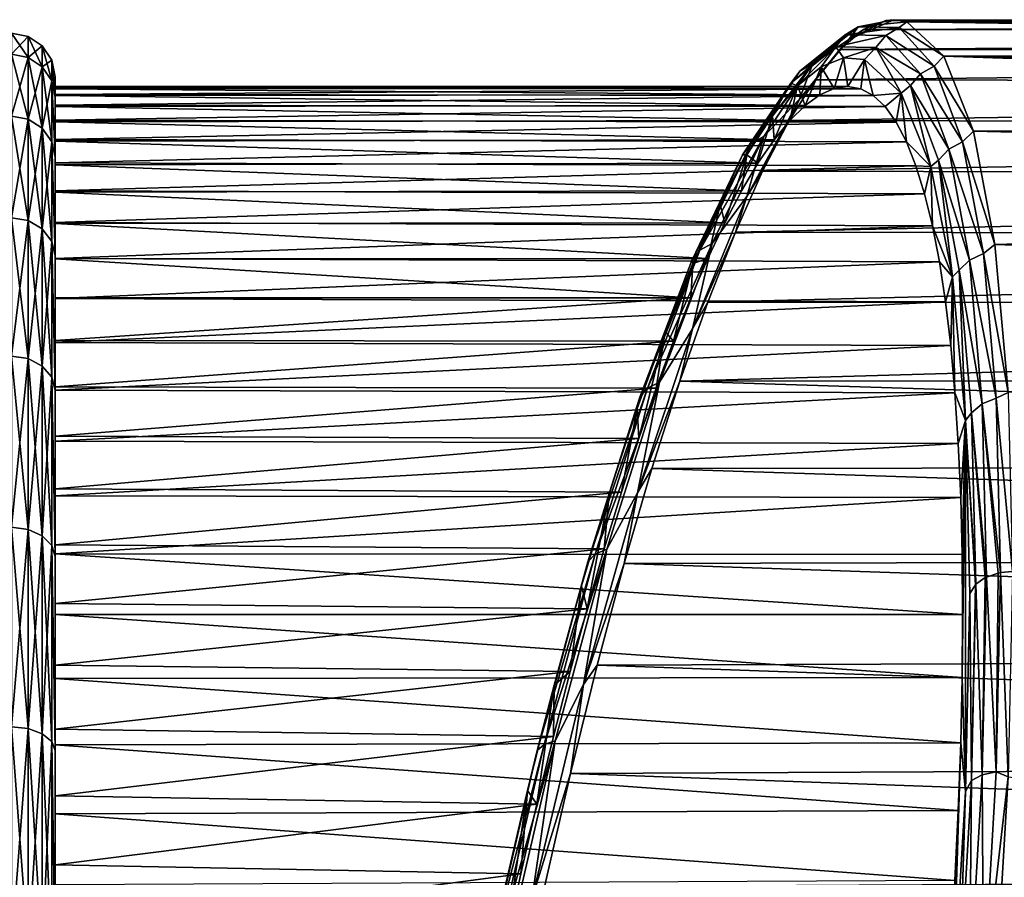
# Model space of a CAD drawing. Header units: metres. Extents: x -40 to 117, y -433 to 89.
# Tile 654 of 656: x 55 to 73, y 13 to 28. Entities that reach past the tile are written whole.
import ezdxf

# ---------------------------------------------------------------- set-up
doc = ezdxf.new("R2010")
doc.units = ezdxf.units.M
doc.layers.add('solid_506114_24501146_01', color=7, linetype='CONTINUOUS')

msp = doc.modelspace()

# ---------------------------------------------------------------- linework, layer by layer
at = {"layer": 'solid_506114_24501146_01'}
for points in [[(69.124741, 27.303574, 58.334351), (69.358688, 27.444801, 58.415253), (70.191238, 28.11614, 54.076244)], [(69.952164, 27.970778, 54.022091), (69.124741, 27.303574, 58.334351), (70.191238, 28.11614, 54.076244)], [(70.191238, 28.11614, 54.076244), (69.358688, 27.444801, 58.415253), (70.018806, 27.881956, 56.527359)], [(69.952164, 27.970778, 54.022091), (70.191238, 28.11614, 54.076244), (70.937767, 28.102957, 49.669395)], [(70.694038, 27.957682, 49.642685), (69.952164, 27.970778, 54.022091), (70.937767, 28.102957, 49.669395)], [(70.018806, 27.881956, 56.527359), (70.697754, 28.23419, 52.849606), (70.843658, 28.246841, 51.975891)], [(70.191238, 28.11614, 54.076244), (70.018806, 27.881956, 56.527359), (70.843658, 28.246841, 51.975891)], [(70.018806, 27.881956, 56.527359), (70.28849, 28.066706, 55.189037), (70.697754, 28.23419, 52.849606)], [(70.191238, 28.11614, 54.076244), (70.843658, 28.246841, 51.975891), (71.080162, 28.207315, 50.509613)], [(70.937767, 28.102957, 49.669395), (70.191238, 28.11614, 54.076244), (71.080162, 28.207315, 50.509613)], [(114.117508, 28.225136, 53.111328), (70.697754, 28.23419, 52.849606), (70.28849, 28.066706, 55.189037)], [(114.486168, 28.032316, 55.478722), (114.117508, 28.225136, 53.111328), (70.28849, 28.066706, 55.189037)], [(70.694038, 27.957682, 49.642685), (70.937767, 28.102957, 49.669395), (71.579056, 27.397894, 45.301674)], [(113.729126, 28.217972, 50.726589), (70.843658, 28.246841, 51.975891), (70.697754, 28.23419, 52.849606)], [(114.117508, 28.225136, 53.111328), (113.729126, 28.217972, 50.726589), (70.697754, 28.23419, 52.849606)], [(113.729126, 28.217972, 50.726589), (71.080162, 28.207315, 50.509613), (70.843658, 28.246841, 51.975891)], [(70.937767, 28.102957, 49.669395), (71.080162, 28.207315, 50.509613), (71.75499, 27.577827, 45.892082)], [(71.579056, 27.397894, 45.301674), (70.937767, 28.102957, 49.669395), (71.75499, 27.577827, 45.892082)], [(113.729126, 28.217972, 50.726589), (113.332344, 28.009159, 48.346786), (71.080162, 28.207315, 50.509613)], [(112.939484, 27.600456, 45.995106), (71.75499, 27.577827, 45.892082), (71.080162, 28.207315, 50.509613)], [(113.332344, 28.009159, 48.346786), (112.939484, 27.600456, 45.995106), (71.080162, 28.207315, 50.509613)], [(55.005566, 27.939344, 52), (54.700001, 28, 52), (54.700001, 27.618116, 56.608646)], [(55.005566, 27.558287, 47.401337), (54.700001, 27.618116, 47.391354), (54.700001, 28, 52)], [(55.005566, 27.558287, 47.401337), (54.700001, 28, 52), (55.005566, 27.939344, 52)], [(55.005566, 27.558287, 56.598663), (55.005566, 27.939344, 52), (54.700001, 27.618116, 56.608646)], [(55.005566, 27.939344, 52), (55.265465, 27.765907, 52), (55.265465, 27.387217, 47.429882)], [(55.005566, 27.558287, 56.598663), (55.265465, 27.765907, 52), (55.005566, 27.939344, 52)], [(55.005566, 27.558287, 47.401337), (55.005566, 27.939344, 52), (55.265465, 27.387217, 47.429882)], [(68.959297, 27.087502, 58.249733), (69.124741, 27.303574, 58.334351), (69.952164, 27.970778, 54.022091)], [(69.779671, 27.749031, 53.97419), (68.959297, 27.087502, 58.249733), (69.952164, 27.970778, 54.022091)], [(69.779671, 27.749031, 53.97419), (69.952164, 27.970778, 54.022091), (70.694038, 27.957682, 49.642685)], [(70.515167, 27.736052, 49.632462), (69.779671, 27.749031, 53.97419), (70.694038, 27.957682, 49.642685)], [(114.486168, 28.032316, 55.478722), (70.28849, 28.066706, 55.189037), (69.855164, 27.70476, 57.511429)], [(70.018806, 27.881956, 56.527359), (69.855164, 27.70476, 57.511429), (70.28849, 28.066706, 55.189037)], [(114.824402, 27.644133, 57.808105), (114.486168, 28.032316, 55.478722), (69.855164, 27.70476, 57.511429)], [(70.515167, 27.736052, 49.632462), (70.694038, 27.957682, 49.642685), (71.331291, 27.257061, 45.30246)], [(71.331291, 27.257061, 45.30246), (70.694038, 27.957682, 49.642685), (71.579056, 27.397894, 45.301674)], [(55.005566, 27.558287, 56.598663), (55.265465, 27.387217, 56.570118), (55.265465, 27.765907, 52)], [(55.265465, 27.765907, 52), (55.439102, 27.506147, 52), (55.439102, 27.130999, 47.472637)], [(55.265465, 27.387217, 56.570118), (55.439102, 27.506147, 52), (55.265465, 27.765907, 52)], [(55.265465, 27.387217, 47.429882), (55.265465, 27.765907, 52), (55.439102, 27.130999, 47.472637)], [(69.779671, 27.749031, 53.97419), (69.078331, 27.035625, 57.201553), (68.959297, 27.087502, 58.249733)], [(69.779671, 27.749031, 53.97419), (69.511978, 27.385813, 54.941917), (69.078331, 27.035625, 57.201553)], [(69.113625, 26.793358, 60.943909), (69.855164, 27.70476, 57.511429), (70.018806, 27.881956, 56.527359)], [(69.358688, 27.444801, 58.415253), (69.113625, 26.793358, 60.943909), (70.018806, 27.881956, 56.527359)], [(69.779671, 27.749031, 53.97419), (69.921364, 27.546612, 52.666279), (69.511978, 27.385813, 54.941917)], [(70.515167, 27.736052, 49.632462), (69.921364, 27.546612, 52.666279), (69.779671, 27.749031, 53.97419)], [(70.515167, 27.736052, 49.632462), (70.303757, 27.518183, 50.390759), (69.921364, 27.546612, 52.666279)], [(70.515167, 27.736052, 49.632462), (70.978134, 26.901316, 45.902199), (70.303757, 27.518183, 50.390759)], [(71.146873, 27.041531, 45.329987), (70.978134, 26.901316, 45.902199), (70.515167, 27.736052, 49.632462)], [(71.146873, 27.041531, 45.329987), (70.515167, 27.736052, 49.632462), (71.331291, 27.257061, 45.30246)], [(55.005566, 27.558287, 56.598663), (54.700001, 27.618116, 56.608646), (54.700001, 26.482883, 61.091583)], [(55.005566, 26.425512, 42.928108), (54.700001, 26.482883, 42.908417), (54.700001, 27.618116, 47.391354)], [(55.005566, 26.425512, 42.928108), (54.700001, 27.618116, 47.391354), (55.005566, 27.558287, 47.401337)], [(55.005566, 27.558287, 56.598663), (54.700001, 26.482883, 61.091583), (55.005566, 26.425512, 61.071892)], [(55.005566, 27.558287, 47.401337), (55.265465, 27.387217, 47.429882), (55.265465, 26.261475, 42.984425)], [(55.005566, 26.425512, 42.928108), (55.005566, 27.558287, 47.401337), (55.265465, 26.261475, 42.984425)], [(55.005566, 27.558287, 56.598663), (55.005566, 26.425512, 61.071892), (55.265465, 27.387217, 56.570118)], [(69.113625, 26.793358, 60.943909), (69.40062, 27.149746, 59.800095), (69.855164, 27.70476, 57.511429)], [(114.824402, 27.644133, 57.808105), (69.855164, 27.70476, 57.511429), (69.40062, 27.149746, 59.800095)], [(115.123756, 27.06735, 60.081543), (114.824402, 27.644133, 57.808105), (69.40062, 27.149746, 59.800095)], [(71.579056, 27.397894, 45.301674), (71.75499, 27.577827, 45.892082), (72.296303, 26.205616, 41.460342)], [(112.939484, 27.600456, 45.995106), (112.563087, 26.997126, 43.694237), (71.75499, 27.577827, 45.892082)], [(112.214203, 26.20734, 41.464626), (72.296303, 26.205616, 41.460342), (71.75499, 27.577827, 45.892082)], [(112.563087, 26.997126, 43.694237), (112.214203, 26.20734, 41.464626), (71.75499, 27.577827, 45.892082)], [(55.005566, 26.425512, 61.071892), (55.265465, 26.261475, 61.015575), (55.265465, 27.387217, 56.570118)], [(55.265465, 27.387217, 56.570118), (55.439102, 27.130999, 56.527363), (55.439102, 27.506147, 52)], [(55.265465, 27.387217, 47.429882), (55.439102, 27.130999, 47.472637), (55.439102, 26.015787, 43.068768)], [(55.265465, 26.261475, 42.984425), (55.265465, 27.387217, 47.429882), (55.439102, 26.015787, 43.068768)], [(55.265465, 27.387217, 56.570118), (55.265465, 26.261475, 61.015575), (55.439102, 27.130999, 56.527363)], [(55.439102, 27.506147, 52), (55.5, 27.200001, 52), (55.5, 26.832603, 47.544521)], [(55.439102, 27.130999, 56.527363), (55.5, 27.200001, 52), (55.439102, 27.506147, 52)], [(55.439102, 27.130999, 47.472637), (55.439102, 27.506147, 52), (55.5, 26.832603, 47.544521)], [(68.232216, 25.978518, 62.477947), (68.460678, 26.111601, 62.584328), (69.358688, 27.444801, 58.415253)], [(69.124741, 27.303574, 58.334351), (68.232216, 25.978518, 62.477947), (69.358688, 27.444801, 58.415253)], [(69.358688, 27.444801, 58.415253), (68.460678, 26.111601, 62.584328), (69.113625, 26.793358, 60.943909)], [(69.216766, 26.679359, 56.087448), (69.078331, 27.035625, 57.201553), (69.511978, 27.385813, 54.941917)], [(69.487473, 26.87529, 54.657852), (69.216766, 26.679359, 56.087448), (69.511978, 27.385813, 54.941917)], [(69.748474, 26.991537, 53.218544), (69.487473, 26.87529, 54.657852), (69.511978, 27.385813, 54.941917)], [(69.748474, 26.991537, 53.218544), (69.511978, 27.385813, 54.941917), (69.921364, 27.546612, 52.666279)], [(69.999115, 27.027781, 51.77309), (69.748474, 26.991537, 53.218544), (69.921364, 27.546612, 52.666279)], [(69.999115, 27.027781, 51.77309), (69.921364, 27.546612, 52.666279), (70.303757, 27.518183, 50.390759)], [(70.238739, 26.983965, 50.325325), (69.999115, 27.027781, 51.77309), (70.303757, 27.518183, 50.390759)], [(70.466393, 26.860199, 48.880985), (70.238739, 26.983965, 50.325325), (70.303757, 27.518183, 50.390759)], [(70.466393, 26.860199, 48.880985), (70.303757, 27.518183, 50.390759), (70.978134, 26.901316, 45.902199)], [(71.331291, 27.257061, 45.30246), (71.579056, 27.397894, 45.301674), (72.09787, 26.010714, 41.082748)], [(72.09787, 26.010714, 41.082748), (71.579056, 27.397894, 45.301674), (72.296303, 26.205616, 41.460342)], [(55.439102, 27.130999, 56.527363), (55.5, 26.832621, 56.455372), (55.5, 27.200001, 52)], [(55.5, 26.878218, 49.044395), (55.5, 26.832603, 47.544521), (55.5, 27.200001, 52)], [(55.5, 26.983353, 53.365414), (55.5, 27.200001, 52), (55.5, 26.832621, 56.455372)], [(55.5, 26.992756, 50.485374), (55.5, 26.878218, 49.044395), (55.5, 27.200001, 52)], [(55.5, 27.027719, 51.92757), (55.5, 26.992756, 50.485374), (55.5, 27.200001, 52)], [(55.5, 26.983353, 53.365414), (55.5, 27.027719, 51.92757), (55.5, 27.200001, 52)], [(68.074303, 25.773628, 62.358349), (68.232216, 25.978518, 62.477947), (69.124741, 27.303574, 58.334351)], [(68.959297, 27.087502, 58.249733), (68.074303, 25.773628, 62.358349), (69.124741, 27.303574, 58.334351)], [(71.146873, 27.041531, 45.329987), (71.331291, 27.257061, 45.30246), (71.846809, 25.878712, 41.110378)], [(71.846809, 25.878712, 41.110378), (71.331291, 27.257061, 45.30246), (72.09787, 26.010714, 41.082748)], [(55.265465, 26.261475, 61.015575), (55.439102, 26.015787, 60.931232), (55.439102, 27.130999, 56.527363)], [(55.439102, 27.130999, 47.472637), (55.5, 26.832603, 47.544521), (55.5, 25.731949, 43.184883)], [(55.439102, 26.015787, 43.068768), (55.439102, 27.130999, 47.472637), (55.5, 25.731949, 43.184883)], [(55.439102, 27.130999, 56.527363), (55.5, 25.731974, 60.815041), (55.5, 26.832621, 56.455372)], [(55.439102, 27.130999, 56.527363), (55.439102, 26.015787, 60.931232), (55.5, 25.731974, 60.815041)], [(69.999115, 27.027781, 51.77309), (55.5, 26.992756, 50.485374), (55.5, 27.027719, 51.92757)], [(70.238739, 26.983965, 50.325325), (55.5, 26.992756, 50.485374), (69.999115, 27.027781, 51.77309)], [(69.999115, 27.027781, 51.77309), (55.5, 27.027719, 51.92757), (69.748474, 26.991537, 53.218544)], [(69.748474, 26.991537, 53.218544), (55.5, 27.027719, 51.92757), (55.5, 26.983353, 53.365414)], [(68.959297, 27.087502, 58.249733), (68.15033, 25.773596, 61.606937), (68.074303, 25.773628, 62.358349)], [(68.959297, 27.087502, 58.249733), (68.623428, 26.497301, 59.42844), (68.15033, 25.773596, 61.606937)], [(68.959297, 27.087502, 58.249733), (69.078331, 27.035625, 57.201553), (68.623428, 26.497301, 59.42844)], [(68.650192, 26.05142, 58.896694), (68.623428, 26.497301, 59.42844), (69.078331, 27.035625, 57.201553)], [(68.937401, 26.404451, 57.501774), (68.650192, 26.05142, 58.896694), (69.078331, 27.035625, 57.201553)], [(115.123756, 27.06735, 60.081543), (69.40062, 27.149746, 59.800095), (68.928085, 26.404608, 62.038342)], [(69.113625, 26.793358, 60.943909), (68.928085, 26.404608, 62.038342), (69.40062, 27.149746, 59.800095)], [(115.377136, 26.309973, 62.283939), (115.123756, 27.06735, 60.081543), (68.928085, 26.404608, 62.038342)], [(69.216766, 26.679359, 56.087448), (68.937401, 26.404451, 57.501774), (69.078331, 27.035625, 57.201553)], [(71.146873, 27.041531, 45.329987), (71.518715, 25.562313, 41.595539), (70.978134, 26.901316, 45.902199)], [(71.65786, 25.675303, 41.174755), (71.518715, 25.562313, 41.595539), (71.146873, 27.041531, 45.329987)], [(71.65786, 25.675303, 41.174755), (71.146873, 27.041531, 45.329987), (71.846809, 25.878712, 41.110378)], [(70.238739, 26.983965, 50.325325), (55.5, 26.878218, 49.044395), (55.5, 26.992756, 50.485374)], [(69.748474, 26.991537, 53.218544), (55.5, 26.983353, 53.365414), (69.487473, 26.87529, 54.657852)], [(70.466393, 26.860199, 48.880985), (55.5, 26.878218, 49.044395), (70.238739, 26.983965, 50.325325)], [(55.5, 26.860069, 54.794407), (55.5, 26.983353, 53.365414), (55.5, 26.832621, 56.455372)], [(69.487473, 26.87529, 54.657852), (55.5, 26.983353, 53.365414), (55.5, 26.860069, 54.794407)], [(55.5, 26.878218, 49.044395), (55.5, 26.683939, 47.606434), (55.5, 26.832603, 47.544521)], [(70.466393, 26.860199, 48.880985), (55.5, 26.683939, 47.606434), (55.5, 26.878218, 49.044395)], [(69.487473, 26.87529, 54.657852), (55.5, 26.860069, 54.794407), (69.216766, 26.679359, 56.087448)], [(70.681534, 26.656841, 47.443542), (55.5, 26.683939, 47.606434), (70.466393, 26.860199, 48.880985)], [(55.5, 26.658731, 56.21035), (55.5, 26.860069, 54.794407), (55.5, 26.832621, 56.455372)], [(69.216766, 26.679359, 56.087448), (55.5, 26.860069, 54.794407), (55.5, 26.658731, 56.21035)], [(70.681534, 26.656841, 47.443542), (70.466393, 26.860199, 48.880985), (70.978134, 26.901316, 45.902199)], [(70.883568, 26.374378, 46.016869), (70.681534, 26.656841, 47.443542), (70.978134, 26.901316, 45.902199)], [(71.071617, 26.01409, 44.607281), (70.883568, 26.374378, 46.016869), (70.978134, 26.901316, 45.902199)], [(71.071617, 26.01409, 44.607281), (70.978134, 26.901316, 45.902199), (71.518715, 25.562313, 41.595539)], [(55.5, 26.380272, 57.608818), (55.5, 26.832621, 56.455372), (55.5, 25.731974, 60.815041)], [(55.5, 26.380272, 57.608818), (55.5, 26.658731, 56.21035), (55.5, 26.832621, 56.455372)], [(55.5, 26.056511, 44.757866), (55.5, 25.731949, 43.184883), (55.5, 26.832603, 47.544521)], [(55.5, 26.409889, 46.175846), (55.5, 26.056511, 44.757866), (55.5, 26.832603, 47.544521)], [(55.5, 26.683939, 47.606434), (55.5, 26.409889, 46.175846), (55.5, 26.832603, 47.544521)], [(70.681534, 26.656841, 47.443542), (55.5, 26.409889, 46.175846), (55.5, 26.683939, 47.606434)], [(69.216766, 26.679359, 56.087448), (55.5, 26.658731, 56.21035), (68.937401, 26.404451, 57.501774)], [(68.937401, 26.404451, 57.501774), (55.5, 26.658731, 56.21035), (55.5, 26.380272, 57.608818)], [(70.883568, 26.374378, 46.016869), (55.5, 26.409889, 46.175846), (70.681534, 26.656841, 47.443542)], [(68.151474, 25.014933, 65.117081), (68.928085, 26.404608, 62.038342), (69.113625, 26.793358, 60.943909)], [(68.460678, 26.111601, 62.584328), (68.151474, 25.014933, 65.117081), (69.113625, 26.793358, 60.943909)], [(55.005566, 26.425512, 61.071892), (54.700001, 26.482883, 61.091583), (54.700001, 24.625265, 65.326523)], [(55.005566, 24.57192, 38.702343), (54.700001, 24.625265, 38.673473), (54.700001, 26.482883, 42.908417)], [(55.005566, 24.57192, 38.702343), (54.700001, 26.482883, 42.908417), (55.005566, 26.425512, 42.928108)], [(68.355736, 25.62097, 60.269352), (68.15033, 25.773596, 61.606937), (68.623428, 26.497301, 59.42844)], [(68.650192, 26.05142, 58.896694), (68.355736, 25.62097, 60.269352), (68.623428, 26.497301, 59.42844)], [(55.005566, 26.425512, 61.071892), (54.700001, 24.625265, 65.326523), (55.005566, 24.57192, 65.297661)], [(55.005566, 26.425512, 42.928108), (55.265465, 26.261475, 42.984425), (55.265465, 24.419386, 38.784889)], [(55.005566, 24.57192, 38.702343), (55.005566, 26.425512, 42.928108), (55.265465, 24.419386, 38.784889)], [(55.005566, 26.425512, 61.071892), (55.005566, 24.57192, 65.297661), (55.265465, 26.261475, 61.015575)], [(70.883568, 26.374378, 46.016869), (55.5, 26.056511, 44.757866), (55.5, 26.409889, 46.175846)], [(68.937401, 26.404451, 57.501774), (55.5, 26.380272, 57.608818), (68.650192, 26.05142, 58.896694)], [(55.5, 26.025301, 58.988358), (55.5, 26.380272, 57.608818), (55.5, 25.731974, 60.815041)], [(68.650192, 26.05142, 58.896694), (55.5, 26.380272, 57.608818), (55.5, 26.025301, 58.988358)], [(71.071617, 26.01409, 44.607281), (55.5, 26.056511, 44.757866), (70.883568, 26.374378, 46.016869)], [(68.151474, 25.014933, 65.117081), (68.440933, 25.473873, 64.209648), (68.928085, 26.404608, 62.038342)], [(115.377136, 26.309973, 62.283939), (68.928085, 26.404608, 62.038342), (68.440933, 25.473873, 64.209648)], [(115.579117, 25.380472, 64.402718), (115.377136, 26.309973, 62.283939), (68.440933, 25.473873, 64.209648)], [(55.005566, 24.57192, 65.297661), (55.265465, 24.419386, 65.215111), (55.265465, 26.261475, 61.015575)], [(55.265465, 26.261475, 42.984425), (55.439102, 26.015787, 43.068768), (55.439102, 24.190933, 38.90852)], [(55.265465, 24.419386, 38.784889), (55.265465, 26.261475, 42.984425), (55.439102, 24.190933, 38.90852)], [(55.265465, 26.261475, 61.015575), (55.265465, 24.419386, 65.215111), (55.439102, 26.015787, 60.931232)], [(72.09787, 26.010714, 41.082748), (72.296303, 26.205616, 41.460342), (72.69162, 24.135496, 37.327625)], [(112.214203, 26.20734, 41.464626), (111.90329, 25.241463, 39.324142), (72.296303, 26.205616, 41.460342)], [(111.90329, 25.241463, 39.324142), (72.69162, 24.135496, 37.327625), (72.296303, 26.205616, 41.460342)], [(55.265465, 24.419386, 65.215111), (55.439102, 24.190933, 65.091476), (55.439102, 26.015787, 60.931232)], [(55.439102, 26.015787, 43.068768), (55.5, 25.731949, 43.184883), (55.5, 23.929581, 39.068844)], [(55.439102, 24.190933, 38.90852), (55.439102, 26.015787, 43.068768), (55.5, 23.929581, 39.068844)], [(55.439102, 26.015787, 60.931232), (55.5, 23.929609, 64.931107), (55.5, 25.731974, 60.815041)], [(55.439102, 26.015787, 60.931232), (55.439102, 24.190933, 65.091476), (55.5, 23.929609, 64.931107)], [(55.5, 26.056511, 44.757866), (55.5, 25.626499, 43.363003), (55.5, 25.731949, 43.184883)], [(71.071617, 26.01409, 44.607281), (55.5, 25.626499, 43.363003), (55.5, 26.056511, 44.757866)], [(68.650192, 26.05142, 58.896694), (55.5, 26.025301, 58.988358), (68.355736, 25.62097, 60.269352)], [(55.5, 25.595499, 60.342896), (55.5, 26.025301, 58.988358), (55.5, 25.731974, 60.815041)], [(68.355736, 25.62097, 60.269352), (55.5, 26.025301, 58.988358), (55.5, 25.595499, 60.342896)], [(71.245422, 25.576475, 43.216667), (55.5, 25.626499, 43.363003), (71.071617, 26.01409, 44.607281)], [(67.145836, 23.842981, 66.205452), (67.295898, 24.03154, 66.357597), (68.232216, 25.978518, 62.477947)], [(68.074303, 25.773628, 62.358349), (67.145836, 23.842981, 66.205452), (68.232216, 25.978518, 62.477947)], [(67.295898, 24.03154, 66.357597), (67.518631, 24.152725, 66.487686), (68.460678, 26.111601, 62.584328)], [(68.232216, 25.978518, 62.477947), (67.295898, 24.03154, 66.357597), (68.460678, 26.111601, 62.584328)], [(68.460678, 26.111601, 62.584328), (67.518631, 24.152725, 66.487686), (68.151474, 25.014933, 65.117081)], [(71.245422, 25.576475, 43.216667), (71.071617, 26.01409, 44.607281), (71.518715, 25.562313, 41.595539)], [(71.846809, 25.878712, 41.110378), (72.09787, 26.010714, 41.082748), (72.479675, 23.969728, 37.121937)], [(72.479675, 23.969728, 37.121937), (72.09787, 26.010714, 41.082748), (72.69162, 24.135496, 37.327625)], [(68.074303, 25.773628, 62.358349), (67.163429, 23.789238, 65.753029), (67.145836, 23.842981, 66.205452)], [(68.074303, 25.773628, 62.358349), (67.662468, 24.868876, 63.720463), (67.163429, 23.789238, 65.753029)], [(68.074303, 25.773628, 62.358349), (68.15033, 25.773596, 61.606937), (67.662468, 24.868876, 63.720463)], [(67.749664, 24.534616, 62.926548), (67.662468, 24.868876, 63.720463), (68.15033, 25.773596, 61.606937)], [(68.055389, 25.115063, 61.6134), (67.749664, 24.534616, 62.926548), (68.15033, 25.773596, 61.606937)], [(68.355736, 25.62097, 60.269352), (68.055389, 25.115063, 61.6134), (68.15033, 25.773596, 61.606937)], [(71.65786, 25.675303, 41.174755), (71.846809, 25.878712, 41.110378), (72.226166, 23.850834, 37.174999)], [(72.226166, 23.850834, 37.174999), (71.846809, 25.878712, 41.110378), (72.479675, 23.969728, 37.121937)], [(55.5, 25.09277, 61.667751), (55.5, 25.731974, 60.815041), (55.5, 23.929609, 64.931107)], [(55.5, 25.09277, 61.667751), (55.5, 25.595499, 60.342896), (55.5, 25.731974, 60.815041)], [(55.5, 24.53488, 40.639034), (55.5, 23.929581, 39.068844), (55.5, 25.731949, 43.184883)], [(55.5, 25.119043, 41.988785), (55.5, 24.53488, 40.639034), (55.5, 25.731949, 43.184883)], [(55.5, 25.626499, 43.363003), (55.5, 25.119043, 41.988785), (55.5, 25.731949, 43.184883)], [(71.245422, 25.576475, 43.216667), (55.5, 25.119043, 41.988785), (55.5, 25.626499, 43.363003)], [(68.355736, 25.62097, 60.269352), (55.5, 25.595499, 60.342896), (68.055389, 25.115063, 61.6134)], [(68.055389, 25.115063, 61.6134), (55.5, 25.595499, 60.342896), (55.5, 25.09277, 61.667751)], [(71.404282, 25.063198, 41.850555), (55.5, 25.119043, 41.988785), (71.245422, 25.576475, 43.216667)], [(71.404282, 25.063198, 41.850555), (71.245422, 25.576475, 43.216667), (71.518715, 25.562313, 41.595539)], [(71.65786, 25.675303, 41.174755), (71.912804, 23.546967, 37.583946), (71.518715, 25.562313, 41.595539)], [(72.033859, 23.665419, 37.274284), (71.912804, 23.546967, 37.583946), (71.65786, 25.675303, 41.174755)], [(72.033859, 23.665419, 37.274284), (71.65786, 25.675303, 41.174755), (72.226166, 23.850834, 37.174999)], [(115.579117, 25.380472, 64.402718), (68.440933, 25.473873, 64.209648), (67.942574, 24.363655, 66.297859)], [(68.151474, 25.014933, 65.117081), (67.942574, 24.363655, 66.297859), (68.440933, 25.473873, 64.209648)], [(71.547668, 24.476118, 40.513622), (71.404282, 25.063198, 41.850555), (71.518715, 25.562313, 41.595539)], [(71.547668, 24.476118, 40.513622), (71.518715, 25.562313, 41.595539), (71.912804, 23.546967, 37.583946)], [(115.726006, 24.287176, 66.427437), (115.579117, 25.380472, 64.402718), (67.942574, 24.363655, 66.297859)], [(111.90329, 25.241463, 39.324142), (111.638603, 24.110893, 37.287235), (72.69162, 24.135496, 37.327625)], [(71.404282, 25.063198, 41.850555), (55.5, 24.53488, 40.639034), (55.5, 25.119043, 41.988785)], [(68.055389, 25.115063, 61.6134), (55.5, 25.09277, 61.667751), (67.749664, 24.534616, 62.926548)], [(55.5, 24.517529, 62.962364), (55.5, 25.09277, 61.667751), (55.5, 23.929609, 64.931107)], [(67.749664, 24.534616, 62.926548), (55.5, 25.09277, 61.667751), (55.5, 24.517529, 62.962364)], [(71.547668, 24.476118, 40.513622), (55.5, 24.53488, 40.639034), (71.404282, 25.063198, 41.850555)], [(67.156525, 22.595078, 68.945183), (67.942574, 24.363655, 66.297859), (68.151474, 25.014933, 65.117081)], [(67.518631, 24.152725, 66.487686), (67.156525, 22.595078, 68.945183), (68.151474, 25.014933, 65.117081)], [(67.439575, 23.881472, 64.204407), (67.163429, 23.789238, 65.753029), (67.662468, 24.868876, 63.720463)], [(67.749664, 24.534616, 62.926548), (67.439575, 23.881472, 64.204407), (67.662468, 24.868876, 63.720463)], [(55.005566, 24.57192, 65.297661), (54.700001, 24.625265, 65.326523), (54.700001, 22.095934, 69.19796)], [(55.005566, 22.048067, 34.839298), (54.700001, 22.095934, 34.802044), (54.700001, 24.625265, 38.673473)], [(55.005566, 22.048067, 34.839298), (54.700001, 24.625265, 38.673473), (55.005566, 24.57192, 38.702343)], [(55.005566, 24.57192, 65.297661), (54.700001, 22.095934, 69.19796), (55.005566, 22.048067, 69.160698)], [(55.005566, 24.57192, 38.702343), (55.265465, 24.419386, 38.784889), (55.265465, 21.911201, 34.945827)], [(55.005566, 22.048067, 34.839298), (55.005566, 24.57192, 38.702343), (55.265465, 21.911201, 34.945827)], [(55.005566, 24.57192, 65.297661), (55.005566, 22.048067, 69.160698), (55.265465, 24.419386, 65.215111)], [(55.5, 24.53488, 40.639034), (55.5, 23.876913, 39.321243), (55.5, 23.929581, 39.068844)], [(71.547668, 24.476118, 40.513622), (55.5, 23.876913, 39.321243), (55.5, 24.53488, 40.639034)], [(67.749664, 24.534616, 62.926548), (55.5, 24.517529, 62.962364), (67.439575, 23.881472, 64.204407)], [(55.5, 23.871817, 64.222038), (55.5, 24.517529, 62.962364), (55.5, 23.929609, 64.931107)], [(67.439575, 23.881472, 64.204407), (55.5, 24.517529, 62.962364), (55.5, 23.871817, 64.222038)], [(55.005566, 22.048067, 69.160698), (55.265465, 21.911201, 69.054176), (55.265465, 24.419386, 65.215111)], [(55.265465, 24.419386, 38.784889), (55.439102, 24.190933, 38.90852), (55.439102, 21.706215, 35.105373)], [(55.265465, 21.911201, 34.945827), (55.265465, 24.419386, 38.784889), (55.439102, 21.706215, 35.105373)], [(55.265465, 24.419386, 65.215111), (55.265465, 21.911201, 69.054176), (55.439102, 24.190933, 65.091476)], [(71.675301, 23.816301, 39.208443), (55.5, 23.876913, 39.321243), (71.547668, 24.476118, 40.513622)], [(67.156525, 22.595078, 68.945183), (67.436798, 23.081657, 68.287308), (67.942574, 24.363655, 66.297859)], [(115.726006, 24.287176, 66.427437), (67.942574, 24.363655, 66.297859), (67.436798, 23.081657, 68.287308)], [(71.675301, 23.816301, 39.208443), (71.547668, 24.476118, 40.513622), (71.912804, 23.546967, 37.583946)], [(55.265465, 21.911201, 69.054176), (55.439102, 21.706215, 68.894623), (55.439102, 24.190933, 65.091476)], [(55.439102, 24.190933, 38.90852), (55.5, 23.929581, 39.068844), (55.5, 21.472994, 35.304176)], [(55.439102, 21.706215, 35.105373), (55.439102, 24.190933, 38.90852), (55.5, 21.472994, 35.304176)], [(55.439102, 24.190933, 65.091476), (55.5, 21.473038, 68.695763), (55.5, 23.929609, 64.931107)], [(55.439102, 24.190933, 65.091476), (55.439102, 21.706215, 68.894623), (55.5, 21.473038, 68.695763)], [(66.337563, 21.510548, 69.885193), (66.554466, 21.616381, 70.036766), (67.518631, 24.152725, 66.487686)], [(67.295898, 24.03154, 66.357597), (66.337563, 21.510548, 69.885193), (67.518631, 24.152725, 66.487686)], [(67.518631, 24.152725, 66.487686), (66.554466, 21.616381, 70.036766), (67.156525, 22.595078, 68.945183)], [(115.815147, 23.037851, 68.349236), (115.726006, 24.287176, 66.427437), (67.436798, 23.081657, 68.287308)], [(72.479675, 23.969728, 37.121937), (72.69162, 24.135496, 37.327625), (72.932167, 21.428158, 33.598263)], [(111.42659, 22.826933, 35.364933), (72.932167, 21.428158, 33.598263), (72.69162, 24.135496, 37.327625)], [(111.607513, 23.950275, 37.027225), (111.42659, 22.826933, 35.364933), (72.69162, 24.135496, 37.327625)], [(111.638603, 24.110893, 37.287235), (111.607513, 23.950275, 37.027225), (72.69162, 24.135496, 37.327625)], [(66.195518, 21.343067, 69.703552), (66.337563, 21.510548, 69.885193), (67.295898, 24.03154, 66.357597)], [(67.145836, 23.842981, 66.205452), (66.195518, 21.343067, 69.703552), (67.295898, 24.03154, 66.357597)], [(72.226166, 23.850834, 37.174999), (72.479675, 23.969728, 37.121937), (72.713417, 21.32267, 33.524483)], [(72.713417, 21.32267, 33.524483), (72.479675, 23.969728, 37.121937), (72.932167, 21.428158, 33.598263)], [(55.5, 23.15803, 65.44236), (55.5, 23.929609, 64.931107), (55.5, 21.473038, 68.695763)], [(55.5, 23.15803, 65.44236), (55.5, 23.871817, 64.222038), (55.5, 23.929609, 64.931107)], [(55.5, 22.344061, 36.793377), (55.5, 21.472994, 35.304176), (55.5, 23.929581, 39.068844)], [(55.5, 23.146191, 38.038319), (55.5, 22.344061, 36.793377), (55.5, 23.929581, 39.068844)], [(55.5, 23.876913, 39.321243), (55.5, 23.146191, 38.038319), (55.5, 23.929581, 39.068844)], [(67.439575, 23.881472, 64.204407), (55.5, 23.871817, 64.222038), (67.126373, 23.15835, 65.441864)], [(71.675301, 23.816301, 39.208443), (55.5, 23.146191, 38.038319), (55.5, 23.876913, 39.321243)], [(67.126373, 23.15835, 65.441864), (55.5, 23.871817, 64.222038), (55.5, 23.15803, 65.44236)], [(71.786682, 23.086374, 37.940102), (55.5, 23.146191, 38.038319), (71.675301, 23.816301, 39.208443)], [(67.145836, 23.842981, 66.205452), (66.656754, 22.541817, 67.689796), (66.195518, 21.343067, 69.703552)], [(67.145836, 23.842981, 66.205452), (67.163429, 23.789238, 65.753029), (66.656754, 22.541817, 67.689796)], [(66.810577, 22.366419, 66.636841), (66.656754, 22.541817, 67.689796), (67.163429, 23.789238, 65.753029)], [(67.126373, 23.15835, 65.441864), (66.810577, 22.366419, 66.636841), (67.163429, 23.789238, 65.753029)], [(67.439575, 23.881472, 64.204407), (67.126373, 23.15835, 65.441864), (67.163429, 23.789238, 65.753029)], [(71.786682, 23.086374, 37.940102), (71.675301, 23.816301, 39.208443), (71.912804, 23.546967, 37.583946)], [(72.033859, 23.665419, 37.274284), (72.226166, 23.850834, 37.174999), (72.458389, 21.220886, 33.600796)], [(72.458389, 21.220886, 33.600796), (72.226166, 23.850834, 37.174999), (72.713417, 21.32267, 33.524483)], [(72.033859, 23.665419, 37.274284), (72.152168, 20.913723, 33.964939), (71.912804, 23.546967, 37.583946)], [(72.264008, 21.058964, 33.732002), (72.152168, 20.913723, 33.964939), (72.033859, 23.665419, 37.274284)], [(72.264008, 21.058964, 33.732002), (72.033859, 23.665419, 37.274284), (72.458389, 21.220886, 33.600796)], [(71.881485, 22.288441, 36.712315), (71.786682, 23.086374, 37.940102), (71.912804, 23.546967, 37.583946)], [(71.959488, 21.424433, 35.52803), (71.881485, 22.288441, 36.712315), (71.912804, 23.546967, 37.583946)], [(71.959488, 21.424433, 35.52803), (71.912804, 23.546967, 37.583946), (72.152168, 20.913723, 33.964939)], [(67.126373, 23.15835, 65.441864), (55.5, 23.15803, 65.44236), (55.5, 22.378225, 66.620087)], [(67.126373, 23.15835, 65.441864), (55.5, 22.378225, 66.620087), (66.810577, 22.366419, 66.636841)], [(55.5, 22.378225, 66.620087), (55.5, 23.15803, 65.44236), (55.5, 21.473038, 68.695763)], [(71.786682, 23.086374, 37.940102), (55.5, 22.344061, 36.793377), (55.5, 23.146191, 38.038319)], [(71.881485, 22.288441, 36.712315), (55.5, 22.344061, 36.793377), (71.786682, 23.086374, 37.940102)], [(115.815147, 23.037851, 68.349236), (67.436798, 23.081657, 68.287308), (66.927208, 21.63706, 70.163155)], [(67.156525, 22.595078, 68.945183), (66.927208, 21.63706, 70.163155), (67.436798, 23.081657, 68.287308)], [(115.845062, 21.639818, 70.159866), (115.815147, 23.037851, 68.349236), (66.927208, 21.63706, 70.163155)], [(66.175766, 20.58779, 68.882339), (66.146324, 21.135984, 69.515732), (66.656754, 22.541817, 67.689796)], [(66.195518, 21.343067, 69.703552), (66.656754, 22.541817, 67.689796), (66.146324, 21.135984, 69.515732)], [(66.153282, 19.595142, 72.335304), (66.927208, 21.63706, 70.163155), (67.156525, 22.595078, 68.945183)], [(66.554466, 21.616381, 70.036766), (66.153282, 19.595142, 72.335304), (67.156525, 22.595078, 68.945183)], [(66.493362, 21.508629, 67.784927), (66.175766, 20.58779, 68.882339), (66.656754, 22.541817, 67.689796)], [(66.810577, 22.366419, 66.636841), (66.493362, 21.508629, 67.784927), (66.656754, 22.541817, 67.689796)], [(55.5, 21.53454, 67.752159), (55.5, 22.378225, 66.620087), (55.5, 21.473038, 68.695763)], [(66.810577, 22.366419, 66.636841), (55.5, 22.378225, 66.620087), (55.5, 21.53454, 67.752159)], [(66.810577, 22.366419, 66.636841), (55.5, 21.53454, 67.752159), (66.493362, 21.508629, 67.784927)], [(55.5, 22.344061, 36.793377), (55.5, 21.473509, 35.591801), (55.5, 21.472994, 35.304176)], [(71.881485, 22.288441, 36.712315), (55.5, 21.473509, 35.591801), (55.5, 22.344061, 36.793377)], [(71.959488, 21.424433, 35.52803), (55.5, 21.473509, 35.591801), (71.881485, 22.288441, 36.712315)], [(55.005566, 22.048067, 69.160698), (54.700001, 22.095934, 69.19796), (54.700001, 18.963884, 72.600266)], [(55.005566, 18.922802, 31.444357), (54.700001, 18.963884, 31.399731), (54.700001, 22.095934, 34.802044)], [(55.005566, 18.922802, 31.444357), (54.700001, 22.095934, 34.802044), (55.005566, 22.048067, 34.839298)], [(55.005566, 22.048067, 69.160698), (54.700001, 18.963884, 72.600266), (55.005566, 18.922802, 72.555641)], [(55.005566, 22.048067, 34.839298), (55.265465, 21.911201, 34.945827), (55.265465, 18.805338, 31.571959)], [(55.005566, 18.922802, 31.444357), (55.005566, 22.048067, 34.839298), (55.265465, 18.805338, 31.571959)], [(55.005566, 22.048067, 69.160698), (55.005566, 18.922802, 72.555641), (55.265465, 21.911201, 69.054176)], [(55.005566, 18.922802, 72.555641), (55.265465, 18.805338, 72.42804), (55.265465, 21.911201, 69.054176)], [(55.265465, 21.911201, 34.945827), (55.439102, 21.706215, 35.105373), (55.439102, 18.629406, 31.763071)], [(55.265465, 18.805338, 31.571959), (55.265465, 21.911201, 34.945827), (55.439102, 18.629406, 31.763071)], [(55.265465, 21.911201, 69.054176), (55.265465, 18.805338, 72.42804), (55.439102, 21.706215, 68.894623)], [(55.265465, 18.805338, 72.42804), (55.439102, 18.629406, 72.236931), (55.439102, 21.706215, 68.894623)], [(55.439102, 21.706215, 35.105373), (55.5, 21.472994, 35.304176), (55.5, 18.430267, 31.995878)], [(55.439102, 18.629406, 31.763071), (55.439102, 21.706215, 35.105373), (55.5, 18.430267, 31.995878)], [(55.439102, 21.706215, 68.894623), (55.5, 18.430315, 72.004082), (55.5, 21.473038, 68.695763)], [(55.439102, 21.706215, 68.894623), (55.439102, 18.629406, 72.236931), (55.5, 18.430315, 72.004082)], [(65.379234, 18.47431, 72.980438), (65.590294, 18.561647, 73.150871), (66.554466, 21.616381, 70.036766)], [(66.337563, 21.510548, 69.885193), (65.379234, 18.47431, 72.980438), (66.554466, 21.616381, 70.036766)], [(66.554466, 21.616381, 70.036766), (65.590294, 18.561647, 73.150871), (66.153282, 19.595142, 72.335304)], [(66.153282, 19.595142, 72.335304), (66.417618, 20.04048, 71.911423), (66.927208, 21.63706, 70.163155)], [(115.815323, 20.099791, 71.851532), (66.927208, 21.63706, 70.163155), (66.417618, 20.04048, 71.911423)], [(115.815323, 20.099791, 71.851532), (115.845062, 21.639818, 70.159866), (66.927208, 21.63706, 70.163155)], [(55.5, 20.629337, 68.835457), (55.5, 21.53454, 67.752159), (55.5, 21.473038, 68.695763)], [(66.493362, 21.508629, 67.784927), (55.5, 21.53454, 67.752159), (55.5, 20.629337, 68.835457)], [(66.493362, 21.508629, 67.784927), (55.5, 20.629337, 68.835457), (66.175766, 20.58779, 68.882339)], [(55.5, 21.473509, 35.591801), (55.5, 20.53768, 34.43837), (55.5, 21.472994, 35.304176)], [(71.959488, 21.424433, 35.52803), (55.5, 20.53768, 34.43837), (55.5, 21.473509, 35.591801)], [(55.5, 20.629337, 68.835457), (55.5, 21.473038, 68.695763), (55.5, 18.430315, 72.004082)], [(55.5, 19.539026, 33.3363), (55.5, 18.430267, 31.995878), (55.5, 21.472994, 35.304176)], [(55.5, 20.53768, 34.43837), (55.5, 19.539026, 33.3363), (55.5, 21.472994, 35.304176)], [(65.245201, 18.332216, 72.772919), (65.379234, 18.47431, 72.980438), (66.337563, 21.510548, 69.885193)], [(66.195518, 21.343067, 69.703552), (65.245201, 18.332216, 72.772919), (66.337563, 21.510548, 69.885193)], [(72.020393, 20.497482, 34.391579), (55.5, 20.53768, 34.43837), (71.959488, 21.424433, 35.52803)], [(66.195518, 21.343067, 69.703552), (65.635895, 19.581892, 71.217262), (65.245201, 18.332216, 72.772919)], [(66.195518, 21.343067, 69.703552), (66.146324, 21.135984, 69.515732), (65.635895, 19.581892, 71.217262)], [(72.020393, 20.497482, 34.391579), (71.959488, 21.424433, 35.52803), (72.152168, 20.913723, 33.964939)], [(72.458389, 21.220886, 33.600796), (72.713417, 21.32267, 33.524483), (72.792122, 18.135628, 30.386799)], [(72.713417, 21.32267, 33.524483), (72.932167, 21.428158, 33.598263), (73.012909, 18.155605, 30.362991)], [(72.713417, 21.32267, 33.524483), (73.012909, 18.155605, 30.362991), (72.792122, 18.135628, 30.386799)], [(65.858559, 19.606102, 69.92646), (65.635895, 19.581892, 71.217262), (66.146324, 21.135984, 69.515732)], [(66.175766, 20.58779, 68.882339), (65.858559, 19.606102, 69.92646), (66.146324, 21.135984, 69.515732)], [(72.264008, 21.058964, 33.732002), (72.458389, 21.220886, 33.600796), (72.536583, 18.054518, 30.483463)], [(72.458389, 21.220886, 33.600796), (72.792122, 18.135628, 30.386799), (72.747513, 18.126478, 30.397703)], [(72.458389, 21.220886, 33.600796), (72.747513, 18.126478, 30.397703), (72.536583, 18.054518, 30.483463)], [(72.064011, 19.510721, 33.306778), (72.020393, 20.497482, 34.391579), (72.152168, 20.913723, 33.964939)], [(72.090256, 18.465858, 32.275475), (72.064011, 19.510721, 33.306778), (72.152168, 20.913723, 33.964939)], [(72.090256, 16.218302, 30.389551), (72.152168, 20.913723, 33.964939), (72.152168, 14.129513, 28.272293)], [(72.090256, 16.218302, 30.389551), (72.099007, 17.367453, 31.302275), (72.152168, 20.913723, 33.964939)], [(72.090256, 18.465858, 32.275475), (72.152168, 20.913723, 33.964939), (72.099007, 17.367453, 31.302275)], [(72.264008, 21.058964, 33.732002), (72.341499, 17.920977, 30.642612), (72.152168, 20.913723, 33.964939)], [(72.152168, 14.129513, 28.272293), (72.152168, 20.913723, 33.964939), (72.231873, 17.752676, 30.843185)], [(72.333549, 17.912922, 30.65221), (72.231873, 17.752676, 30.843185), (72.152168, 20.913723, 33.964939)], [(72.333549, 17.912922, 30.65221), (72.152168, 20.913723, 33.964939), (72.341499, 17.920977, 30.642612)], [(72.264008, 21.058964, 33.732002), (72.536583, 18.054518, 30.483463), (72.512169, 18.042412, 30.49789)], [(72.264008, 21.058964, 33.732002), (72.512169, 18.042412, 30.49789), (72.341499, 17.920977, 30.642612)], [(55.5, 19.664993, 69.867081), (55.5, 20.629337, 68.835457), (55.5, 18.430315, 72.004082)], [(66.175766, 20.58779, 68.882339), (55.5, 20.629337, 68.835457), (55.5, 19.664993, 69.867081)], [(66.175766, 20.58779, 68.882339), (55.5, 19.664993, 69.867081), (65.858559, 19.606102, 69.92646)], [(72.020393, 20.497482, 34.391579), (55.5, 19.539026, 33.3363), (55.5, 20.53768, 34.43837)], [(72.064011, 19.510721, 33.306778), (55.5, 19.539026, 33.3363), (72.020393, 20.497482, 34.391579)], [(115.726334, 18.424253, 73.416206), (66.417618, 20.04048, 71.911423), (65.911858, 18.303818, 73.519272)], [(66.153282, 19.595142, 72.335304), (65.911858, 18.303818, 73.519272), (66.417618, 20.04048, 71.911423)], [(115.726334, 18.424253, 73.416206), (115.815323, 20.099791, 71.851532), (66.417618, 20.04048, 71.911423)], [(55.5, 18.644091, 70.844177), (55.5, 19.664993, 69.867081), (55.5, 18.430315, 72.004082)], [(65.858559, 19.606102, 69.92646), (55.5, 19.664993, 69.867081), (55.5, 18.644091, 70.844177)], [(65.858559, 19.606102, 69.92646), (55.5, 18.644091, 70.844177), (65.542763, 18.566795, 70.913864)], [(55.5, 19.539026, 33.3363), (55.5, 18.481056, 32.2897), (55.5, 18.430267, 31.995878)], [(72.064011, 19.510721, 33.306778), (55.5, 18.481056, 32.2897), (55.5, 19.539026, 33.3363)], [(72.090256, 18.465858, 32.275475), (55.5, 18.481056, 32.2897), (72.064011, 19.510721, 33.306778)], [(65.229561, 17.473703, 71.840889), (65.129211, 17.89114, 72.782036), (65.635895, 19.581892, 71.217262)], [(65.245201, 18.332216, 72.772919), (65.635895, 19.581892, 71.217262), (65.129211, 17.89114, 72.782036)], [(65.166374, 16.088367, 75.204018), (65.911858, 18.303818, 73.519272), (66.153282, 19.595142, 72.335304)], [(65.590294, 18.561647, 73.150871), (65.166374, 16.088367, 75.204018), (66.153282, 19.595142, 72.335304)], [(65.542763, 18.566795, 70.913864), (65.229561, 17.473703, 71.840889), (65.635895, 19.581892, 71.217262)], [(65.858559, 19.606102, 69.92646), (65.542763, 18.566795, 70.913864), (65.635895, 19.581892, 71.217262)], [(55.005566, 18.922802, 72.555641), (54.700001, 18.963884, 72.600266), (54.700001, 15.314549, 75.440659)], [(55.005566, 15.281373, 28.610117), (54.700001, 15.314549, 28.55934), (54.700001, 18.963884, 31.399731)], [(55.005566, 15.281373, 28.610117), (54.700001, 18.963884, 31.399731), (55.005566, 18.922802, 31.444357)], [(55.005566, 18.922802, 72.555641), (54.700001, 15.314549, 75.440659), (55.005566, 15.281373, 75.389885)], [(55.005566, 18.922802, 31.444357), (55.265465, 18.805338, 31.571959), (55.265465, 15.186512, 28.755314)], [(55.005566, 15.281373, 28.610117), (55.005566, 18.922802, 31.444357), (55.265465, 15.186512, 28.755314)], [(55.005566, 18.922802, 72.555641), (55.005566, 15.281373, 75.389885), (55.265465, 18.805338, 72.42804)], [(55.005566, 15.281373, 75.389885), (55.265465, 15.186512, 75.24469), (55.265465, 18.805338, 72.42804)], [(55.265465, 18.805338, 31.571959), (55.439102, 18.629406, 31.763071), (55.439102, 15.044436, 28.972776)], [(55.265465, 15.186512, 28.755314), (55.265465, 18.805338, 31.571959), (55.439102, 15.044436, 28.972776)], [(55.265465, 18.805338, 72.42804), (55.265465, 15.186512, 75.24469), (55.439102, 18.629406, 72.236931)], [(55.265465, 15.186512, 75.24469), (55.439102, 15.044436, 75.027222), (55.439102, 18.629406, 72.236931)], [(55.439102, 18.629406, 31.763071), (55.5, 18.430267, 31.995878), (55.5, 14.884315, 29.23387)], [(55.439102, 15.044436, 28.972776), (55.439102, 18.629406, 31.763071), (55.5, 14.884315, 29.23387)], [(55.439102, 18.629406, 72.236931), (55.5, 14.884372, 74.76609), (55.5, 18.430315, 72.004082)], [(55.439102, 18.629406, 72.236931), (55.439102, 15.044436, 75.027222), (55.5, 14.884372, 74.76609)], [(55.5, 17.569513, 71.763786), (55.5, 18.644091, 70.844177), (55.5, 18.430315, 72.004082)], [(65.542763, 18.566795, 70.913864), (55.5, 18.644091, 70.844177), (55.5, 17.569513, 71.763786)], [(65.542763, 18.566795, 70.913864), (55.5, 17.569513, 71.763786), (65.229561, 17.473703, 71.840889)], [(64.442909, 14.991689, 75.571533), (64.648247, 15.057746, 75.75779), (65.590294, 18.561647, 73.150871)], [(65.379234, 18.47431, 72.980438), (64.442909, 14.991689, 75.571533), (65.590294, 18.561647, 73.150871)], [(65.590294, 18.561647, 73.150871), (64.648247, 15.057746, 75.75779), (65.166374, 16.088367, 75.204018)], [(55.5, 18.481056, 32.2897), (55.5, 17.367453, 31.302275), (55.5, 18.430267, 31.995878)], [(72.099007, 17.367453, 31.302275), (55.5, 17.367453, 31.302275), (55.5, 18.481056, 32.2897)], [(72.090256, 18.465858, 32.275475), (72.099007, 17.367453, 31.302275), (55.5, 18.481056, 32.2897)], [(55.5, 16.443926, 72.623436), (55.5, 18.430315, 72.004082), (55.5, 14.884372, 74.76609)], [(55.5, 16.443926, 72.623436), (55.5, 17.569513, 71.763786), (55.5, 18.430315, 72.004082)], [(55.5, 16.200676, 30.376324), (55.5, 14.884315, 29.23387), (55.5, 18.430267, 31.995878)], [(55.5, 16.200676, 30.376324), (55.5, 18.430267, 31.995878), (55.5, 17.367453, 31.302275)], [(64.316734, 14.878813, 75.342278), (64.442909, 14.991689, 75.571533), (65.379234, 18.47431, 72.980438)], [(65.245201, 18.332216, 72.772919), (64.316734, 14.878813, 75.342278), (65.379234, 18.47431, 72.980438)], [(115.579559, 16.620056, 74.845192), (115.726334, 18.424253, 73.416206), (65.911858, 18.303818, 73.519272)], [(65.245201, 18.332216, 72.772919), (64.63018, 16.07692, 74.198196), (64.316734, 14.878813, 75.342278)], [(65.245201, 18.332216, 72.772919), (65.129211, 17.89114, 72.782036), (64.63018, 16.07692, 74.198196)], [(65.166374, 16.088367, 75.204018), (65.413528, 16.440104, 74.975082), (65.911858, 18.303818, 73.519272)], [(115.579559, 16.620056, 74.845192), (65.911858, 18.303818, 73.519272), (65.413528, 16.440104, 74.975082)], [(72.341499, 17.920977, 30.642612), (72.512169, 18.042412, 30.49789), (72.458389, 14.434725, 27.906527)], [(72.458389, 14.434725, 27.906527), (72.536583, 18.054518, 30.483463), (72.713417, 14.492203, 27.793037)], [(72.512169, 18.042412, 30.49789), (72.536583, 18.054518, 30.483463), (72.458389, 14.434725, 27.906527)], [(72.536583, 18.054518, 30.483463), (72.747513, 18.126478, 30.397703), (72.713417, 14.492203, 27.793037)], [(72.713417, 14.492203, 27.793037), (72.792122, 18.135628, 30.386799), (72.932175, 14.401426, 27.702084)], [(72.747513, 18.126478, 30.397703), (72.792122, 18.135628, 30.386799), (72.713417, 14.492203, 27.793037)], [(72.792122, 18.135628, 30.386799), (73.012909, 18.155605, 30.362991), (72.932175, 14.401426, 27.702084)], [(64.919472, 16.328678, 72.706009), (64.63018, 16.07692, 74.198196), (65.129211, 17.89114, 72.782036)], [(65.229561, 17.473703, 71.840889), (64.919472, 16.328678, 72.706009), (65.129211, 17.89114, 72.782036)], [(72.333549, 17.912922, 30.65221), (72.264008, 14.333627, 28.088774), (72.231873, 17.752676, 30.843185)], [(72.264008, 14.333627, 28.088774), (72.341499, 17.920977, 30.642612), (72.458389, 14.434725, 27.906527)], [(72.333549, 17.912922, 30.65221), (72.341499, 17.920977, 30.642612), (72.264008, 14.333627, 28.088774)], [(72.264008, 14.333627, 28.088774), (72.152168, 14.129513, 28.272293), (72.231873, 17.752676, 30.843185)], [(65.229561, 17.473703, 71.840889), (55.5, 17.569513, 71.763786), (55.5, 16.443926, 72.623436)], [(65.229561, 17.473703, 71.840889), (55.5, 16.443926, 72.623436), (64.919472, 16.328678, 72.706009)], [(72.090256, 16.218302, 30.389551), (55.5, 16.200676, 30.376324), (55.5, 17.367453, 31.302275)], [(72.090256, 16.218302, 30.389551), (55.5, 17.367453, 31.302275), (72.099007, 17.367453, 31.302275)], [(115.377655, 14.694625, 76.129211), (115.579559, 16.620056, 74.845192), (65.413528, 16.440104, 74.975082)], [(55.5, 15.270677, 73.420319), (55.5, 16.443926, 72.623436), (55.5, 14.884372, 74.76609)], [(64.919472, 16.328678, 72.706009), (55.5, 16.443926, 72.623436), (55.5, 15.270677, 73.420319)], [(115.377655, 14.694625, 76.129211), (65.413528, 16.440104, 74.975082), (64.926399, 14.463408, 76.268562)], [(65.166374, 16.088367, 75.204018), (64.926399, 14.463408, 76.268562), (65.413528, 16.440104, 74.975082)], [(64.919472, 16.328678, 72.706009), (55.5, 15.270677, 73.420319), (64.613747, 15.136271, 73.505661)], [(72.064011, 15.021227, 29.539646), (55.5, 16.200676, 30.376324), (72.090256, 16.218302, 30.389551)], [(64.919472, 16.328678, 72.706009), (64.613747, 15.136271, 73.505661), (64.63018, 16.07692, 74.198196)], [(72.064011, 15.021227, 29.539646), (72.090256, 16.218302, 30.389551), (72.152168, 14.129513, 28.272293)], [(55.5, 16.200676, 30.376324), (55.5, 14.985489, 29.515728), (55.5, 14.884315, 29.23387)], [(72.064011, 15.021227, 29.539646), (55.5, 14.985489, 29.515728), (55.5, 16.200676, 30.376324)], [(64.313393, 13.900493, 74.237274), (64.142319, 14.152591, 75.456169), (64.63018, 16.07692, 74.198196)], [(64.316734, 14.878813, 75.342278), (64.63018, 16.07692, 74.198196), (64.142319, 14.152591, 75.456169)], [(64.220222, 12.159219, 77.478294), (64.926399, 14.463408, 76.268562), (65.166374, 16.088367, 75.204018)], [(64.648247, 15.057746, 75.75779), (64.220222, 12.159219, 77.478294), (65.166374, 16.088367, 75.204018)], [(64.613747, 15.136271, 73.505661), (64.313393, 13.900493, 74.237274), (64.63018, 16.07692, 74.198196)], [(55.005566, 15.281373, 75.389885), (54.700001, 15.314549, 75.440659), (54.700001, 11.247473, 77.641655)], [(55.005566, 11.223106, 26.413895), (54.700001, 11.247473, 26.358347), (54.700001, 15.314549, 28.55934)], [(55.005566, 11.223106, 26.413895), (54.700001, 15.314549, 28.55934), (55.005566, 15.281373, 28.610117)], [(55.005566, 15.281373, 75.389885), (54.700001, 11.247473, 77.641655), (55.005566, 11.223106, 77.586105)], [(55.005566, 15.281373, 28.610117), (55.265465, 15.186512, 28.755314), (55.265465, 11.153438, 26.572723)], [(55.005566, 11.223106, 26.413895), (55.005566, 15.281373, 28.610117), (55.265465, 11.153438, 26.572723)], [(55.005566, 15.281373, 75.389885), (55.005566, 11.223106, 77.586105), (55.265465, 15.186512, 75.24469)], [(55.005566, 11.223106, 77.586105), (55.265465, 11.153438, 77.427277), (55.265465, 15.186512, 75.24469)], [(55.265465, 15.186512, 28.755314), (55.439102, 15.044436, 28.972776), (55.439102, 11.049093, 26.810604)], [(55.265465, 11.153438, 26.572723), (55.265465, 15.186512, 28.755314), (55.439102, 11.049093, 26.810604)], [(55.265465, 15.186512, 75.24469), (55.265465, 11.153438, 77.427277), (55.439102, 15.044436, 75.027222)], [(55.5, 14.052761, 74.152122), (55.5, 15.270677, 73.420319), (55.5, 14.884372, 74.76609)], [(64.613747, 15.136271, 73.505661), (55.5, 15.270677, 73.420319), (55.5, 14.052761, 74.152122)], [(64.613747, 15.136271, 73.505661), (55.5, 14.052761, 74.152122), (64.313393, 13.900493, 74.237274)], [(55.265465, 11.153438, 77.427277), (55.439102, 11.049093, 77.189392), (55.439102, 15.044436, 75.027222)], [(55.439102, 15.044436, 28.972776), (55.5, 14.884315, 29.23387), (55.5, 10.93189, 27.093502)], [(55.439102, 11.049093, 26.810604), (55.439102, 15.044436, 28.972776), (55.5, 10.93189, 27.093502)], [(55.439102, 15.044436, 75.027222), (55.5, 10.931952, 76.906471), (55.5, 14.884372, 74.76609)], [(55.439102, 15.044436, 75.027222), (55.439102, 11.049093, 77.189392), (55.5, 10.931952, 76.906471)], [(72.020393, 13.781557, 28.75625), (55.5, 14.985489, 29.515728), (72.064011, 15.021227, 29.539646)], [(55.5, 14.985489, 29.515728), (55.5, 13.726143, 28.723381), (55.5, 14.884315, 29.23387)], [(72.020393, 13.781557, 28.75625), (55.5, 13.726143, 28.723381), (55.5, 14.985489, 29.515728)], [(63.431744, 11.060767, 77.34964), (63.550388, 11.141137, 77.595985), (64.442909, 14.991689, 75.571533)], [(64.316734, 14.878813, 75.342278), (63.431744, 11.060767, 77.34964), (64.442909, 14.991689, 75.571533)], [(63.550388, 11.141137, 77.595985), (63.75024, 11.183517, 77.794685), (64.648247, 15.057746, 75.75779)], [(64.442909, 14.991689, 75.571533), (63.550388, 11.141137, 77.595985), (64.648247, 15.057746, 75.75779)], [(64.648247, 15.057746, 75.75779), (63.75024, 11.183517, 77.794685), (64.220222, 12.159219, 77.478294)], [(72.064011, 15.021227, 29.539646), (72.152168, 14.129513, 28.272293), (71.912819, 10.108333, 26.307512)], [(72.020393, 13.781557, 28.75625), (72.064011, 15.021227, 29.539646), (71.912819, 10.108333, 26.307512)], [(55.5, 12.793455, 74.816574), (55.5, 14.884372, 74.76609), (55.5, 10.931952, 76.906471)], [(55.5, 12.793455, 74.816574), (55.5, 14.052761, 74.152122), (55.5, 14.884372, 74.76609)], [(55.5, 12.425724, 28.001207), (55.5, 10.93189, 27.093502), (55.5, 14.884315, 29.23387)], [(55.5, 13.726143, 28.723381), (55.5, 12.425724, 28.001207), (55.5, 14.884315, 29.23387)], [(64.316734, 14.878813, 75.342278), (63.66922, 12.132848, 76.54715), (63.431744, 11.060767, 77.34964)], [(64.316734, 14.878813, 75.342278), (64.142319, 14.152591, 75.456169), (63.66922, 12.132848, 76.54715)], [(115.124313, 12.656875, 77.258179), (115.377655, 14.694625, 76.129211), (64.926399, 14.463408, 76.268562)], [(64.220222, 12.159219, 77.478294), (64.453888, 12.388574, 77.390907), (64.926399, 14.463408, 76.268562)], [(115.124313, 12.656875, 77.258179), (64.926399, 14.463408, 76.268562), (64.453888, 12.388574, 77.390907)], [(72.226166, 10.458135, 25.937183), (72.458389, 14.434725, 27.906527), (72.479683, 10.489742, 25.810881)], [(72.264008, 14.333627, 28.088774), (72.458389, 14.434725, 27.906527), (72.226166, 10.458135, 25.937183)], [(72.458389, 14.434725, 27.906527), (72.713417, 14.492203, 27.793037), (72.479683, 10.489742, 25.810881)], [(72.479683, 10.489742, 25.810881), (72.713417, 14.492203, 27.793037), (72.932175, 14.401426, 27.702084)], [(72.033859, 10.392551, 26.137022), (72.152168, 14.129513, 28.272293), (72.264008, 14.333627, 28.088774)], [(72.033859, 10.392551, 26.137022), (72.264008, 14.333627, 28.088774), (72.226166, 10.458135, 25.937183)], [(72.479683, 10.489742, 25.810881), (72.932175, 14.401426, 27.702084), (72.69165, 10.258801, 25.683508)], [(72.69165, 10.258801, 25.683508), (72.932175, 14.401426, 27.702084), (111.638756, 10.301098, 25.700039)], [(64.313393, 13.900493, 74.237274), (55.5, 14.052761, 74.152122), (55.5, 12.793455, 74.816574)], [(63.731735, 11.311012, 75.489433), (63.66922, 12.132848, 76.54715), (64.142319, 14.152591, 75.456169)], [(64.018936, 12.623435, 74.899544), (63.731735, 11.311012, 75.489433), (64.142319, 14.152591, 75.456169)], [(64.313393, 13.900493, 74.237274), (64.018936, 12.623435, 74.899544), (64.142319, 14.152591, 75.456169)], [(72.033859, 10.392551, 26.137022), (71.912819, 10.108333, 26.307512), (72.152168, 14.129513, 28.272293)], [(64.313393, 13.900493, 74.237274), (55.5, 12.793455, 74.816574), (64.018936, 12.623435, 74.899544)], [(71.959488, 12.50141, 28.040724), (55.5, 13.726143, 28.723381), (72.020393, 13.781557, 28.75625)], [(71.959488, 12.50141, 28.040724), (55.5, 12.425724, 28.001207), (55.5, 13.726143, 28.723381)], [(71.959488, 12.50141, 28.040724), (72.020393, 13.781557, 28.75625), (71.912819, 10.108333, 26.307512)], [(55.5, 11.496447, 75.411407), (55.5, 12.793455, 74.816574), (55.5, 10.931952, 76.906471)], [(64.018936, 12.623435, 74.899544), (55.5, 12.793455, 74.816574), (55.5, 11.496447, 75.411407)], [(64.018936, 12.623435, 74.899544), (55.5, 11.496447, 75.411407), (63.731735, 11.311012, 75.489433)], [(114.824974, 10.517799, 78.221535), (115.124313, 12.656875, 77.258179), (64.453888, 12.388574, 77.390907)]]:
    msp.add_3dface(points, dxfattribs=at)

doc.saveas('drawing.dxf')
